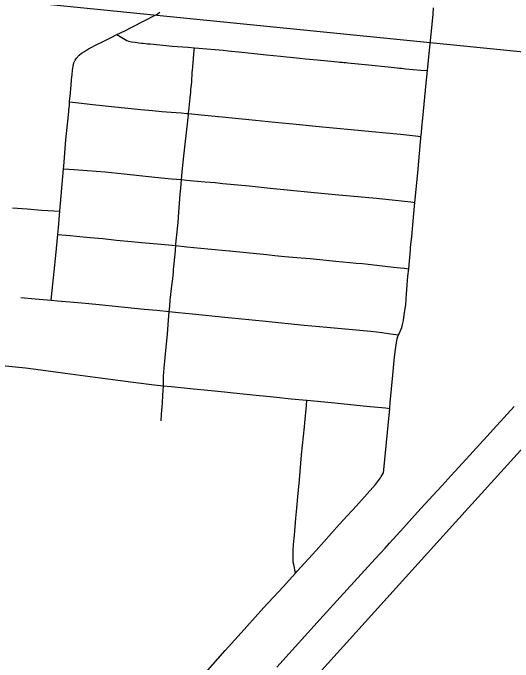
# Model space of a CAD drawing. Extents: x 0 to 1134, y 0 to 440.
# Drawn here: x 836.363 to 836.749, y 356.279 to 356.78 of the extents above; entities that cross this region are included whole.
import ezdxf

# ---------------------------------------------------------------- set-up
doc = ezdxf.new("R2010")
doc.units = 0
for name, color, linetype in [('GM_X_City_Street', 7, 'Continuous'), ('GM_X_Major_River', 7, 'Continuous'), ('GM_X_Rail_Line', 7, 'Continuous')]:
    doc.layers.add(name, color=color, linetype=linetype)

msp = doc.modelspace()

# ---------------------------------------------------------------- linework, layer by layer
at = {"layer": 'GM_X_City_Street'}
for points in [[(836.39251, 356.55795), (836.39322, 356.56528), (836.39466, 356.58011), (836.39596, 356.59228), (836.39751, 356.60856), (836.39799, 356.6137), (836.39909, 356.62647), (836.40193, 356.65938), (836.40209, 356.66131), (836.40381, 356.68173), (836.40578, 356.70085), (836.40607, 356.70382), (836.40616, 356.70498), (836.40644, 356.70792), (836.40667, 356.71086), (836.40692, 356.71399), (836.40703, 356.71519), (836.40779, 356.72381), (836.4082, 356.72811), (836.40852, 356.7318), (836.40897, 356.73547), (836.4094, 356.73853), (836.40994, 356.74094), (836.41089, 356.74321), (836.41189, 356.74477), (836.41396, 356.74704), (836.41593, 356.74851), (836.41801, 356.74985), (836.42112, 356.75179), (836.42326, 356.75298), (836.42712, 356.7549), (836.42876, 356.75565), (836.43144, 356.75709), (836.43867, 356.76062), (836.44318, 356.76285), (836.44923, 356.76585), (836.45468, 356.76863), (836.45561, 356.76912), (836.4631, 356.77294), (836.47411, 356.77869), (836.47619, 356.78004)], [(836.64865, 356.42457), (836.64903, 356.42708), (836.64976, 356.43497), (836.65357, 356.47441), (836.65403, 356.47896), (836.65586, 356.50005), (836.65736, 356.5142), (836.65822, 356.52154), (836.65871, 356.52509), (836.65938, 356.52815), (836.65989, 356.52986), (836.66045, 356.53116), (836.66083, 356.53206), (836.66214, 356.53493), (836.66291, 356.53686), (836.66353, 356.53926), (836.66415, 356.54212), (836.66482, 356.54658), (836.66594, 356.55464), (836.66656, 356.56272), (836.66766, 356.57634), (836.66819, 356.58213), (836.66951, 356.59669), (836.66969, 356.59853), (836.67058, 356.60714), (836.6722, 356.62485), (836.67304, 356.6334), (836.67527, 356.65604), (836.67731, 356.68007), (836.67752, 356.6825), (836.67769, 356.68419), (836.67777, 356.68493), (836.67801, 356.68737), (836.67839, 356.69103), (836.67909, 356.69835), (836.68161, 356.72547), (836.68261, 356.73508), (836.68449, 356.7533), (836.68595, 356.76813), (836.68696, 356.77864), (836.68739, 356.7836)], [(836.44318, 356.76285), (836.44821, 356.75975), (836.44949, 356.75896), (836.45077, 356.75827), (836.45195, 356.75788), (836.4544, 356.75729), (836.45715, 356.7569), (836.46004, 356.75655), (836.46231, 356.75625), (836.4634, 356.75612), (836.46506, 356.75597), (836.46665, 356.75579), (836.4689, 356.75564), (836.48101, 356.7544), (836.48584, 356.75395), (836.49809, 356.75302), (836.50289, 356.75268), (836.50644, 356.75243), (836.52522, 356.75078), (836.52884, 356.75041), (836.53937, 356.74934), (836.54939, 356.74816), (836.55862, 356.74718), (836.56923, 356.74611), (836.57385, 356.74568), (836.57689, 356.74543), (836.58432, 356.74465), (836.58851, 356.74424), (836.59752, 356.74333), (836.61352, 356.74179), (836.61498, 356.74168), (836.61577, 356.74157), (836.61695, 356.74148), (836.61806, 356.74141), (836.61983, 356.74123), (836.62127, 356.74105), (836.6372, 356.73941), (836.65243, 356.73784), (836.65925, 356.73723), (836.66104, 356.73705), (836.66274, 356.73682), (836.66567, 356.73653), (836.67757, 356.73549), (836.68261, 356.73508)], [(836.47717, 356.46468), (836.47759, 356.46991), (836.4783, 356.47834), (836.47866, 356.48452), (836.47909, 356.49183), (836.47918, 356.49932), (836.47965, 356.50544), (836.48043, 356.51359), (836.48217, 356.53193), (836.48305, 356.5424), (836.48357, 356.54908), (836.48386, 356.5529), (836.48432, 356.55784), (836.48558, 356.56887), (836.48617, 356.57439), (836.48668, 356.57983), (836.4869, 356.58158), (836.48734, 356.58586), (836.48785, 356.59137), (836.48799, 356.59319), (836.48858, 356.59998), (836.48868, 356.60116), (836.48918, 356.60605), (836.49029, 356.61773), (836.49089, 356.6257), (836.49203, 356.63979), (836.49242, 356.6444), (836.49296, 356.65092), (836.49379, 356.65956), (836.49473, 356.669), (836.49577, 356.67818), (836.49674, 356.68718), (836.49783, 356.69625), (836.49793, 356.6974), (836.498, 356.69817), (836.49828, 356.70084), (836.49836, 356.70186), (836.49848, 356.70267), (836.49861, 356.70387), (836.49971, 356.71405), (836.49989, 356.71643), (836.50005, 356.7182), (836.50025, 356.72057), (836.50055, 356.72413), (836.50081, 356.72649), (836.50084, 356.72825), (836.50116, 356.73188), (836.50128, 356.73369), (836.50145, 356.73546), (836.50165, 356.7379), (836.50273, 356.75081), (836.50289, 356.75268)], [(836.40667, 356.71086), (836.4134, 356.71015), (836.42445, 356.70899), (836.43889, 356.70748), (836.46152, 356.70513), (836.47056, 356.70423), (836.47789, 356.70355), (836.48489, 356.70301), (836.49264, 356.70239), (836.49701, 356.702), (836.49836, 356.70186), (836.50582, 356.70109), (836.5081, 356.7009), (836.52677, 356.69921), (836.53719, 356.69809), (836.55007, 356.69689), (836.55975, 356.69587), (836.57598, 356.69427), (836.57896, 356.69398), (836.60175, 356.69179), (836.62395, 356.68956), (836.63972, 356.68804), (836.66192, 356.6859), (836.67342, 356.68465), (836.67769, 356.68419)], [(836.40193, 356.65938), (836.41005, 356.65879), (836.42022, 356.65806), (836.43396, 356.65692), (836.44861, 356.65542), (836.47236, 356.65294), (836.48518, 356.65163), (836.49296, 356.65092), (836.49674, 356.65058), (836.51093, 356.64933), (836.51885, 356.64863), (836.52495, 356.64805), (836.54525, 356.64605), (836.5613, 356.6444), (836.59281, 356.64131), (836.61155, 356.63952), (836.64347, 356.63651), (836.66977, 356.63374), (836.67304, 356.6334)], [(836.36265, 356.62928), (836.37378, 356.62831), (836.38489, 356.62729), (836.38983, 356.627), (836.39909, 356.62647)], [(836.39751, 356.60856), (836.40709, 356.60773), (836.41197, 356.60731), (836.41442, 356.60707), (836.42257, 356.6063), (836.43233, 356.60545), (836.44274, 356.60431), (836.45437, 356.60317), (836.46201, 356.60244), (836.47453, 356.6013), (836.48858, 356.59998), (836.49718, 356.59918), (836.51325, 356.59752), (836.52995, 356.59596), (836.55867, 356.59313), (836.56504, 356.59244), (836.57259, 356.59172), (836.58181, 356.59086), (836.59233, 356.58995), (836.61203, 356.58813), (836.62269, 356.58707), (836.62772, 356.58655), (836.63255, 356.5861), (836.63497, 356.58584), (836.65637, 356.58349), (836.6648, 356.58252), (836.66819, 356.58213)], [(836.36891, 356.56006), (836.37997, 356.55906), (836.39251, 356.55795), (836.39738, 356.55751), (836.41596, 356.55595), (836.42957, 356.55462), (836.46416, 356.551), (836.47385, 356.55013), (836.48357, 356.54908), (836.49075, 356.54829), (836.50144, 356.54727), (836.52635, 356.54471), (836.55793, 356.54158), (836.58762, 356.53857), (836.59937, 356.53747), (836.63902, 356.53405), (836.64764, 356.53299), (836.65426, 356.53204), (836.66045, 356.53116)], [(836.33171, 356.50963), (836.33871, 356.509), (836.35709, 356.50719), (836.3725, 356.50565), (836.3844, 356.5041), (836.40695, 356.50113), (836.42643, 356.49852), (836.45556, 356.49458), (836.47192, 356.49257), (836.47909, 356.49183), (836.48503, 356.49125), (836.49492, 356.49033), (836.50217, 356.48962), (836.51332, 356.48855), (836.52612, 356.48715), (836.53304, 356.4864), (836.55059, 356.48469), (836.56387, 356.48332), (836.57743, 356.4819), (836.58974, 356.48068), (836.60872, 356.47884), (836.63577, 356.47617), (836.65039, 356.47472), (836.65357, 356.47441)], [(836.58091, 356.34716), (836.57956, 356.35391), (836.57919, 356.35578), (836.579, 356.35795), (836.5791, 356.36477), (836.57938, 356.36933), (836.58001, 356.37652), (836.58125, 356.3897), (836.58204, 356.39739), (836.58275, 356.40606), (836.58392, 356.41933), (836.58564, 356.43857), (836.58785, 356.46021), (836.58818, 356.46328), (836.58938, 356.47659), (836.58974, 356.48068)], [(836.56648, 356.27468), (836.60236, 356.31429), (836.61523, 356.32861), (836.64247, 356.35842), (836.65005, 356.36665), (836.65338, 356.37033), (836.66424, 356.38228), (836.67512, 356.39422), (836.68681, 356.4071), (836.69396, 356.41487), (836.70109, 356.42265), (836.71527, 356.43831), (836.73622, 356.46125), (836.74965, 356.4759)], [(836.51142, 356.27032), (836.52659, 356.28762), (836.53663, 356.29865), (836.54328, 356.30605), (836.55609, 356.32042), (836.57139, 356.33672), (836.58091, 356.34716), (836.58229, 356.34867), (836.59696, 356.36475), (836.6147, 356.38474), (836.62765, 356.39902), (836.64253, 356.41579), (836.64486, 356.41875), (836.6464, 356.42073), (836.64706, 356.42181), (836.64865, 356.42457)]]:
    msp.add_lwpolyline(points, dxfattribs=at)
at = {"layer": 'GM_X_Major_River'}
msp.add_lwpolyline([(837.02259, 355.71807), (837.11173, 355.71807), (837.21666, 356.7033), (836.191, 356.80611), (836.09234, 355.81302)], close=True, dxfattribs=at)
at = {"layer": 'GM_X_Rail_Line'}
msp.add_lwpolyline([(836.10022, 355.71807), (836.26134, 355.8972), (836.37381, 356.02111), (836.4483, 356.10388), (836.56491, 356.23217), (836.7044, 356.38651), (837.08226, 356.80389), (837.24511, 356.9828), (837.79404, 357.58913), (837.872, 357.67552)], dxfattribs=at)

doc.saveas('drawing.dxf')
